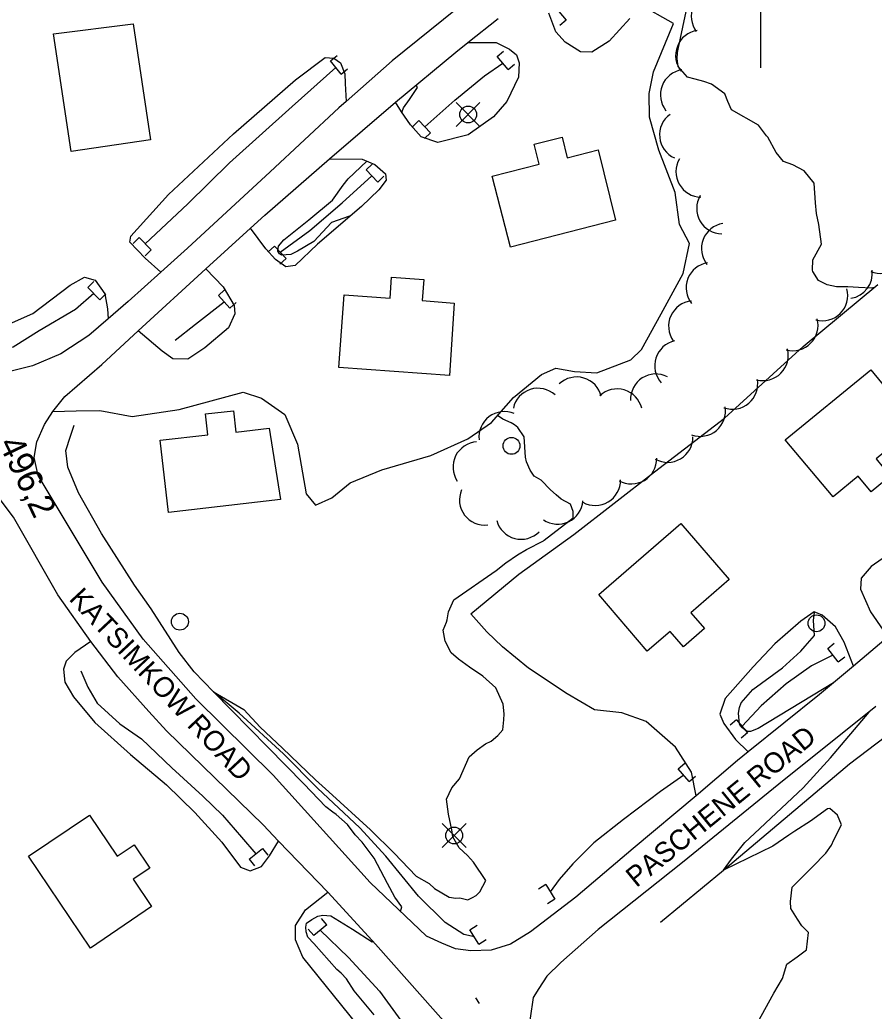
# Model space of a CAD drawing. Extents: x 642515 to 647219, y 6080136 to 6084356.
# Drawn here: x 643912.1 to 644013.5, y 6081276.2 to 6081393.9 of the extents above; entities that cross this region are included whole.
import ezdxf

# ---------------------------------------------------------------- set-up
doc = ezdxf.new("R2010")
doc.units = 0
for name, color, linetype in [('Level 19', 7, 'Continuous'), ('Level 2', 7, 'Continuous'), ('Level 21', 7, 'Continuous'), ('Level 26', 7, 'Continuous'), ('Level 3', 7, 'Continuous'), ('Level 31', 7, 'Continuous'), ('Level 36', 7, 'Continuous'), ('Level 4', 7, 'Continuous'), ('Level 44', 7, 'Continuous'), ('Level 61', 7, 'Continuous')]:
    doc.layers.add(name, color=color, linetype=linetype)

msp = doc.modelspace()

# ---------------------------------------------------------------- linework, layer by layer
at = {"layer": 'Level 19'}
for points in [[(643916.06, 6081347.4), (643918.83, 6081347.46), (643921.6, 6081347.52), (643925.47, 6081346.78), (643931.04, 6081347.63), (643938.63, 6081349.66), (643940.81, 6081348.96), (643943.55, 6081347.01), (643945.07, 6081343.49), (643946.1, 6081337.6), (643947.2, 6081336.27), (643949.15, 6081337.12), (643951.33, 6081338.92), (643955.09, 6081340.45), (643960.9, 6081342.17), (643965.28, 6081344.15), (643968.09, 6081346.07), (643970.71, 6081349.06), (643974, 6081351.78), (643975.72, 6081352.54), (643977.92, 6081352.12), (643980.59, 6081351.98), (643984.6, 6081353.53), (643985.89, 6081354.75), (643988.23, 6081358.97), (643990.82, 6081363.74), (643991.59, 6081367.3), (643990.39, 6081369.56), (643989.86, 6081373.35), (643987.92, 6081378.39), (643986.81, 6081382.3), (643986.79, 6081385.12), (643987.3, 6081387.7), (643989.67, 6081393.42), (643985.61, 6081395.7)], [(643984.51, 6081394.01), (643982.06, 6081391.31), (643979.97, 6081390.04), (643978.64, 6081390.07), (643976.83, 6081391.2), (643975.7, 6081392.42), (643974.87, 6081394.66)], [(643965.29, 6081391.15), (643968.63, 6081391.17), (643970.21, 6081390.39), (643971.06, 6081389.72), (643971.37, 6081388.77), (643971.28, 6081387.04), (643969.9, 6081384.16), (643968.32, 6081382.36), (643965.32, 6081380.23), (643961.71, 6081379.3), (643959.74, 6081379.98), (643958.48, 6081381.39), (643957.41, 6081382.93), (643956.69, 6081384.07)], [(643928.87, 6081363.93), (643926.99, 6081365.58), (643925.17, 6081367.47), (643925.29, 6081368.2), (643929.75, 6081373.12), (643937.48, 6081380.32), (643944.82, 6081386.72), (643948.35, 6081389.37), (643949.36, 6081389.32), (643950.16, 6081388.77), (643950.69, 6081387.47), (643950.73, 6081386.31), (643950.84, 6081384.16)], [(643948.88, 6081377.38), (643952.75, 6081377.32), (643954.24, 6081376.69), (643955.52, 6081375.57), (643955.57, 6081374.85), (643954.72, 6081373.7), (643952.67, 6081371.71), (643947.45, 6081367.22), (643944.8, 6081364.71), (643943.68, 6081364.55), (643942.46, 6081365.4), (643941.33, 6081366.69), (643939.5, 6081369.14)], [(643890.86, 6081369.64), (643892.28, 6081371.26), (643893.36, 6081371.97), (643894.5, 6081371.81), (643895.89, 6081370.89), (643898.71, 6081367.06), (643902.94, 6081362.07), (643906.51, 6081358.04), (643907.87, 6081356.85), (643909.07, 6081357.01), (643913.68, 6081359), (643918.08, 6081362.39), (643919.79, 6081363.31), (643921.06, 6081362.95), (643922.21, 6081361.34), (643922.53, 6081359.55), (643922.59, 6081358.38)], [(643934.2, 6081364.33), (643936.24, 6081362.17), (643937.55, 6081359.97), (643937.65, 6081358.97), (643936.88, 6081357.31), (643934.06, 6081354.95), (643932.05, 6081353.6), (643930.28, 6081353.65), (643929.01, 6081354.53), (643926.16, 6081356.96)], [(643992.38, 6081301.76), (643991.83, 6081304.59), (643989.9, 6081307.56), (643986.43, 6081310.6), (643983.54, 6081311.62), (643980.29, 6081311.97), (643977.06, 6081313.89), (643972.47, 6081316.93), (643969.4, 6081319.47), (643967.55, 6081321.24), (643965.63, 6081323.37), (643971.33, 6081328.07), (643977.87, 6081332.77), (643987.42, 6081340.22), (643995.71, 6081346.58), (644005.06, 6081355.1), (644013.93, 6081362.47)], [(644038.47, 6081339.5), (644036.79, 6081342.42), (644035, 6081344.44), (644033.52, 6081345.35), (644031.82, 6081345.56), (644028.66, 6081343.85), (644025.66, 6081340.95), (644021, 6081336.4), (644017.75, 6081332.43), (644015.33, 6081330.54), (644013.14, 6081328.98), (644011.94, 6081327.61), (644011.86, 6081326.31), (644013.05, 6081323.61), (644014.56, 6081321.45), (644015.13, 6081320.66)], [(644011.02, 6081317.18), (644009.94, 6081320.02), (644008.89, 6081321.84), (644007.31, 6081323.23), (644006.36, 6081323.61), (644004.78, 6081322.5), (644001.68, 6081319.83), (643999.12, 6081317.08), (643995.82, 6081313.31), (643995.18, 6081311.46), (643995.66, 6081310.36), (643997.03, 6081308.47), (643998.54, 6081306.98)], [(643920.55, 6081320.08), (643918.66, 6081318.79), (643917.61, 6081317.75), (643917.31, 6081316.81), (643917.45, 6081315.25), (643918.49, 6081313.51), (643921.02, 6081310.46), (643925.26, 6081306.68), (643929.51, 6081303.1), (643932.87, 6081299.78), (643936.08, 6081296.29), (643938.29, 6081293.3), (643939.44, 6081292.89), (643940.78, 6081293.38), (643941.74, 6081294.65), (643942.82, 6081296.41)], [(643952.14, 6081274.66), (643945.7, 6081282.65), (643944.84, 6081284.68), (643944.85, 6081286.41), (643946.01, 6081288.26), (643948.65, 6081290.33)]]:
    msp.add_lwpolyline(points, dxfattribs=at)
at = {"layer": 'Level 2'}
for points in [[(644013.48, 6081362.1), (644013.17, 6081362.02), (644011.63, 6081362.08), (644010.34, 6081362.16), (644009.01, 6081362.19), (644007.91, 6081362.4), (644006.87, 6081362.93), (644006.19, 6081363.98), (644006.18, 6081364.14), (644006.22, 6081365.39), (644007.22, 6081367.23), (644006.93, 6081369.58), (644006.64, 6081370.89), (644006.52, 6081372.13), (644006.36, 6081374.46), (644005.17, 6081375.95), (644003.83, 6081376.67), (644002.72, 6081377.04), (644001.84, 6081378.11), (644000.87, 6081379.93), (644000.7, 6081380.08), (643999.77, 6081381.35), (643996.54, 6081383.19), (643996.11, 6081384.17), (643995.77, 6081385.07), (643994.2, 6081386.22), (643993.29, 6081386.56), (643992.23, 6081386.81), (643991.33, 6081387.07), (643990.24, 6081388.33), (643990.13, 6081389.25), (643990.16, 6081389.98), (643990.22, 6081390.38), (643991.74, 6081397.49)], [(643957.45, 6081382.86), (643957.64, 6081383.4), (643958.37, 6081384.41), (643959.32, 6081385.84), (643959.16, 6081386.12)], [(643951.34, 6081370.56), (643951.25, 6081370.55), (643949.09, 6081369.8), (643947, 6081367.57), (643945.07, 6081366.4), (643944.29, 6081366.03), (643943.17, 6081365.95), (643942.92, 6081366.1), (643942.74, 6081366.41), (643942.81, 6081367.01), (643943.45, 6081367.74), (643946.42, 6081370.11), (643949.23, 6081372.47), (643950.48, 6081374.24), (643951.07, 6081375), (643953.3, 6081377.09)], [(643963.86, 6081289.64), (643964.34, 6081289.67), (643965.28, 6081289.45), (643965.82, 6081289.73), (643966.25, 6081289.96), (643966.7, 6081290.39), (643967.41, 6081291.73), (643965.93, 6081293.92), (643965.24, 6081294.68), (643964.25, 6081295.62), (643963.48, 6081296.9), (643963.38, 6081297.73), (643962.97, 6081299.6), (643962.73, 6081301.39), (643963.36, 6081302.72), (643964.29, 6081303.79), (643965.44, 6081306.4), (643966.39, 6081307.23), (643967.38, 6081307.94), (643968.04, 6081308.26), (643968.84, 6081308.92), (643969.44, 6081309.6), (643969.56, 6081310.78), (643969.59, 6081311.5), (643969.47, 6081312.66), (643968.61, 6081314.61), (643967.07, 6081315.96), (643965.47, 6081317.06), (643964.16, 6081317.98), (643963.31, 6081318.73), (643962.57, 6081320.13), (643962.36, 6081321.44), (643962.74, 6081322.39), (643962.84, 6081322.68), (643962.97, 6081323.61), (643963.6, 6081325.02), (643968.62, 6081328.53), (643969.77, 6081329.41), (643971.15, 6081330.39), (643972.23, 6081331.02), (643974.25, 6081332.04), (643974.32, 6081332.13), (643977.76, 6081334.77), (643977.79, 6081335.5), (643977.44, 6081336.4), (643976.36, 6081336.97), (643975.76, 6081337.49), (643975.08, 6081338.09), (643973.96, 6081339.22), (643973.16, 6081339.69), (643972.67, 6081340.42), (643972.24, 6081341.4), (643972.12, 6081341.96), (643971.96, 6081344.36), (643971.2, 6081345.48), (643970.81, 6081345.81), (643970.4, 6081346.03), (643969.44, 6081346.48), (643968.81, 6081346.9)], [(644008.66, 6081315.2), (643999.74, 6081309.77), (643998.83, 6081309.43), (643998.43, 6081309.4), (643997.8, 6081309.88), (643997.63, 6081310.03), (643997.49, 6081310.3), (643997.4, 6081311.59), (643997.51, 6081312.24), (643997.72, 6081312.82), (643999.1, 6081314.4), (644002.62, 6081316.97), (644004.78, 6081318.93), (644005.3, 6081319.53), (644006.42, 6081320.81), (644006.3, 6081322.57), (644006.42, 6081323.59)], [(643957.3, 6081288.04), (643957.43, 6081288.61), (643956.63, 6081289.77), (643955.76, 6081291.36), (643954.18, 6081294.39), (643952.73, 6081296.27), (643951.91, 6081297.14), (643951.02, 6081298.37), (643949.65, 6081299.56), (643949.27, 6081299.82), (643948.42, 6081300.49), (643945.82, 6081303.21), (643935.09, 6081314.12), (643938.69, 6081312.03), (643940.64, 6081309.94), (643943.27, 6081307.42), (643947.22, 6081303.66), (643948.77, 6081302.24), (643953.74, 6081297.74), (643956.54, 6081294.99), (643959.14, 6081292.26), (643960.68, 6081291.36), (643961.33, 6081290.8), (643963.05, 6081289.75), (643963.86, 6081289.64)], [(643999.63, 6081274.86), (644001.57, 6081278.37), (644002.61, 6081280.09), (644003.14, 6081281.82), (644004.33, 6081282.66), (644005.44, 6081283.5), (644005.7, 6081285.54), (644004.92, 6081286.37), (644004.38, 6081287.14), (644003.61, 6081288.42), (644003.56, 6081289.22), (644003.76, 6081290.93), (644006.17, 6081293.34), (644007.75, 6081294.98), (644008.41, 6081295.91), (644008.69, 6081296.57), (644009.61, 6081298.33), (644009.13, 6081299.5), (644008.23, 6081300.29), (644007.95, 6081300.23), (644005.92, 6081298.77), (644004.07, 6081297.6), (644003.34, 6081297.1), (644001.45, 6081295.81), (643995.62, 6081292.94), (643996.54, 6081294.25), (643998.13, 6081296.25), (643999.27, 6081297.29), (644005.05, 6081302.71), (644008.31, 6081306.27), (644012.88, 6081311.69), (644012.84, 6081311.73)], [(643954.17, 6081275.8), (643953.17, 6081276.98), (643951.81, 6081278.62), (643950.87, 6081280.05), (643950.26, 6081280.73), (643949.74, 6081281.18), (643947, 6081284.26), (643946.31, 6081285.02), (643946.1, 6081285.65), (643946.07, 6081286.21), (643946.15, 6081286.66), (643946.77, 6081287.1), (643947.5, 6081287.51), (643948.06, 6081287.63), (643949.03, 6081287.53), (643951.59, 6081285.97), (643953.94, 6081284.44), (643954, 6081284.5)]]:
    msp.add_lwpolyline(points, dxfattribs=at)
at = {"layer": 'Level 21'}
for points in [[(643963.8, 6081395.03), (643956.3, 6081388.98), (643950.84, 6081384.16), (643949.98, 6081383.4), (643941.83, 6081375.81), (643932, 6081366.75), (643928.87, 6081363.93), (643924.98, 6081360.44), (643922.59, 6081358.38), (643920.3, 6081356.39), (643916.98, 6081354.24), (643913.62, 6081352.81), (643911.09, 6081352.16), (643908.81, 6081351.97), (643907.47, 6081352.08), (643905.57, 6081352.84), (643903.76, 6081354.13), (643901.6, 6081356.4), (643895, 6081364.44), (643892.7, 6081367.31)], [(643977.95, 6081256.8), (643965.15, 6081271.95), (643954.31, 6081284.16), (643949.58, 6081289.36), (643948.65, 6081290.33), (643942.82, 6081296.41), (643940.98, 6081298.34), (643929.53, 6081309.49), (643927.45, 6081311.77), (643923.76, 6081315.91), (643920.55, 6081320.08), (643916.64, 6081325.61), (643911.37, 6081334.84), (643905.95, 6081342), (643897.73, 6081351.46), (643888.38, 6081362.22), (643884.41, 6081366.94), (643875.11, 6081377.99), (643870.22, 6081384.09), (643865.96, 6081389.41), (643862.09, 6081394.23)], [(643915.07, 6081345.84), (643916.06, 6081347.4), (643917.47, 6081349.18), (643921.84, 6081352.97), (643926.16, 6081356.96), (643934.2, 6081364.33), (643939.5, 6081369.14), (643941.19, 6081370.67), (643948.88, 6081377.38), (643956.69, 6081384.07), (643963.87, 6081390.02), (643965.29, 6081391.15), (643968.89, 6081394.03)], [(644015.13, 6081320.66), (644011.02, 6081317.18), (644006.99, 6081313.79), (643998.54, 6081306.98), (643997.26, 6081305.96), (643992.38, 6081301.76), (643984.89, 6081295.54), (643978.1, 6081289.77), (643972.73, 6081285.62), (643970.33, 6081284.17), (643968.04, 6081283.46), (643965.62, 6081283.38), (643963.8, 6081283.62), (643962.18, 6081284.28), (643960.36, 6081285.12), (643953.7, 6081291.49), (643942.19, 6081304.21), (643933.02, 6081313.3), (643926.76, 6081320.36), (643921.9, 6081327.12), (643914.31, 6081339.8), (643913.84, 6081341.94), (643914.16, 6081343.77), (643915.07, 6081345.84)], [(644013.67, 6081312.39), (644002.17, 6081303.15), (643990.73, 6081293.88), (643980.73, 6081285.92), (643976.32, 6081282), (643974.65, 6081280.36), (643973.7, 6081278.93), (643973.03, 6081277.86), (643972.67, 6081275.38), (643972.44, 6081272.78), (643973.27, 6081269.33), (643975.02, 6081265.99), (643980.38, 6081259.25)]]:
    msp.add_lwpolyline(points, dxfattribs=at)
at = {"layer": 'Level 26'}
for p, q in [((643975.64, 6081395.35), (643976.94, 6081393.81)), ((643976.94, 6081393.81), (643976.18, 6081393.17)), ((643968.75, 6081389.51), (643969.51, 6081390.15)), ((643949, 6081389.01), (643949.78, 6081389.63)), ((643950.24, 6081387.43), (643949, 6081389.01)), ((643970.05, 6081387.97), (643968.75, 6081389.51)), ((643950.24, 6081387.43), (643951.02, 6081388.03)), ((643970.05, 6081387.97), (643970.81, 6081388.61)), ((643959.46, 6081381.9), (643958.74, 6081381.2)), ((643959.46, 6081381.9), (643960.86, 6081380.44)), ((643960.86, 6081380.44), (643960.14, 6081379.76)), ((643953.2, 6081376.07), (643953.92, 6081376.75)), ((643954.58, 6081374.61), (643953.2, 6081376.07)), ((643954.58, 6081374.61), (643955.32, 6081375.29)), ((643926.3, 6081368.01), (643925.58, 6081367.31)), ((643926.3, 6081368.01), (643927.7, 6081366.55)), ((643927.7, 6081366.55), (643926.98, 6081365.87)), ((643942.34, 6081367.01), (643941.6, 6081366.33)), ((643942.34, 6081367.01), (643943.72, 6081365.53)), ((643943.72, 6081365.53), (643942.98, 6081364.85)), ((643920.2, 6081362.11), (643920.92, 6081362.79)), ((643921.62, 6081360.65), (643920.2, 6081362.11)), ((643935.68, 6081361.15), (643936.4, 6081361.81)), ((643921.62, 6081360.65), (643922.34, 6081361.35)), ((643937.04, 6081359.65), (643935.68, 6081361.15)), ((643937.04, 6081359.65), (643937.78, 6081360.33)), ((644007.97, 6081319.27), (644008.75, 6081319.89)), ((644009.21, 6081317.67), (644007.97, 6081319.27)), ((644009.21, 6081317.67), (644009.99, 6081318.29)), ((643997.17, 6081310.81), (643996.41, 6081310.17)), ((643997.17, 6081310.81), (643998.47, 6081309.27)), ((643998.47, 6081309.27), (643997.71, 6081308.63)), ((643990.23, 6081305), (643991.01, 6081305.64)), ((643991.53, 6081303.46), (643990.23, 6081305)), ((643991.53, 6081303.46), (643992.29, 6081304.1)), ((643939.34, 6081294.26), (643940.92, 6081295.52)), ((643940.92, 6081295.52), (643941.54, 6081294.74)), ((643939.34, 6081294.26), (643939.98, 6081293.48)), ((643974.54, 6081291.24), (643973.68, 6081290.72)), ((643974.54, 6081291.24), (643975.58, 6081289.5)), ((643975.58, 6081289.5), (643974.74, 6081288.98)), ((643948.55, 6081286.48), (643946.99, 6081285.2)), ((643948.55, 6081286.48), (643947.91, 6081287.24)), ((643965.52, 6081285.89), (643966.38, 6081286.43)), ((643946.99, 6081285.2), (643946.35, 6081285.96)), ((643966.58, 6081284.19), (643965.52, 6081285.89)), ((643966.58, 6081284.19), (643967.44, 6081284.71))]:
    msp.add_line(p, q, dxfattribs=at)
at = {"layer": 'Level 3'}
msp.add_line((643966.17, 6081277.79), (643966.62, 6081277.13), dxfattribs=at)
at = {"layer": 'Level 31'}
for points in [[(643925.57, 6081393.4), (643927.61, 6081379.63), (643918.2, 6081378.23), (643916.13, 6081392.19), (643925.57, 6081393.4)], [(643982.81, 6081370.09), (643970.33, 6081366.9), (643968.18, 6081375.3), (643973.75, 6081376.73), (643973.14, 6081379.1), (643976.45, 6081379.95), (643977.08, 6081377.5), (643980.72, 6081378.43), (643982.81, 6081370.09)], [(643963.11, 6081351.65), (643949.97, 6081352.62), (643950.6, 6081361.23), (643956.06, 6081360.82), (643956.24, 6081363.33), (643960.06, 6081363.04), (643959.87, 6081360.54), (643963.67, 6081360.25), (643963.11, 6081351.65)], [(644002.94, 6081344.02), (644013.08, 6081352.33), (644018.51, 6081345.71), (644013.72, 6081341.78), (644015.4, 6081339.72), (644013.11, 6081337.85), (644011.59, 6081339.71), (644008.61, 6081337.27), (644002.94, 6081344.02)], [(643943.06, 6081336.93), (643929.78, 6081335.4), (643928.79, 6081343.99), (643934.42, 6081344.63), (643934.14, 6081347.1), (643937.48, 6081347.48), (643937.77, 6081344.94), (643941.71, 6081345.39), (643943.06, 6081336.93)], [(643980.81, 6081325.66), (643990.56, 6081334.08), (643996.29, 6081327.44), (643991.73, 6081323.5), (643993.35, 6081321.63), (643990.85, 6081319.46), (643989.28, 6081321.29), (643986.57, 6081318.95), (643980.81, 6081325.66)], [(643920.5, 6081283.7), (643913.17, 6081294.6), (643920.4, 6081299.47), (643923.67, 6081294.61), (643925.7, 6081295.98), (643927.56, 6081293.21), (643925.56, 6081291.87), (643927.73, 6081288.64), (643920.5, 6081283.7)]]:
    msp.add_lwpolyline(points, dxfattribs=at)
at = {"layer": 'Level 36'}
for p, q in [((643966.72, 6081381.21), (643963.9, 6081384.03)), ((643963.9, 6081381.21), (643966.72, 6081384.03)), ((643965.06, 6081295.66), (643962.24, 6081298.48)), ((643962.24, 6081295.66), (643965.06, 6081298.48))]:
    msp.add_line(p, q, dxfattribs=at)
for centre in [(643965.31, 6081382.62), (643970.46, 6081343.3), (643931.12, 6081322.44), (644006.64, 6081322.25), (643963.65, 6081297.07)]:
    msp.add_circle(centre, 1, dxfattribs=at)
at = {"layer": 'Level 4'}
for points in [[(643960.16, 6081381.18), (643963.74, 6081384.32), (643967.26, 6081387.22), (643969.41, 6081388.73)], [(643949.62, 6081388.21), (643944.45, 6081383.59), (643936.99, 6081376.89), (643932.04, 6081372.01), (643927, 6081367.29)], [(643943.02, 6081366.27), (643946.52, 6081368.88), (643950.37, 6081372.16), (643953.9, 6081375.33)], [(643920.92, 6081361.37), (643918.75, 6081359.5), (643914.41, 6081356.96), (643911.35, 6081355.02), (643908.74, 6081354.45), (643907.15, 6081354.78), (643905.31, 6081356.39), (643903.03, 6081359.22), (643898.91, 6081364.42), (643894.99, 6081369.43), (643893.34, 6081370.81)], [(643930.57, 6081355.84), (643932.98, 6081357.73), (643936.36, 6081360.39)], [(643988.12, 6081286.79), (643995.62, 6081292.94), (644004.71, 6081300.64), (644010.56, 6081305.59), (644016.98, 6081310.42), (644021.17, 6081313.72), (644025.51, 6081317.65), (644031.9, 6081323.12), (644036.56, 6081326.54), (644040.8, 6081330.26), (644043.88, 6081333.09), (644047.73, 6081336.01), (644052.42, 6081339.03), (644057.35, 6081341.46), (644061.97, 6081344.31), (644065.25, 6081346.06), (644070.22, 6081347.82), (644074.16, 6081348.36), (644078.6, 6081348.6), (644083.17, 6081348.81), (644091.99, 6081347.76), (644098.29, 6081346.64), (644103.83, 6081346.3), (644110.26, 6081345.95)], [(643966.06, 6081285.03), (643964.8, 6081285.31), (643962.57, 6081286.73), (643959.42, 6081289.87), (643955.56, 6081294.61), (643952.47, 6081297.99), (643947.45, 6081302.69), (643943.39, 6081306.78), (643938.16, 6081311.59), (643935.09, 6081314.12), (643932.8, 6081316.51), (643931.04, 6081318.8), (643927.72, 6081323.98), (643925.73, 6081326.78), (643921.82, 6081332.92), (643919.09, 6081337.73), (643917.84, 6081340.79), (643917.59, 6081342.75), (643918.12, 6081344.47), (643918.56, 6081345.75)], [(644008.59, 6081318.47), (644006.05, 6081317.21), (644003.04, 6081315.08), (644000.07, 6081312.46), (643997.81, 6081310.05)], [(643919.37, 6081316.59), (643920.18, 6081314.68), (643921.31, 6081312.78), (643924, 6081310.34), (643926.58, 6081308.54), (643930.15, 6081305.11), (643933.83, 6081301.73), (643936.16, 6081299.47), (643938.42, 6081296.88), (643940.12, 6081294.88)], [(643990.89, 6081304.22), (643988.15, 6081302.3), (643983.73, 6081298.98), (643980.24, 6081296.21), (643977.74, 6081293.7), (643976.13, 6081291.86), (643975.06, 6081290.38)], [(643947.77, 6081285.84), (643951.12, 6081282.59), (643954.81, 6081278.61), (643957.34, 6081275.11), (643961.27, 6081269.92), (643964.68, 6081265.88), (643965.87, 6081263.7), (643966.49, 6081262.33), (643966.61, 6081261.08), (643966.88, 6081259.45)]]:
    msp.add_lwpolyline(points, dxfattribs=at)
at = {"layer": 'Level 44'}
for centre, start, end in [((643994.79, 6081394.25), 96.4093, 216.3873), ((643992.93, 6081389.63), 98.8815, 218.8595), ((643991.12, 6081384.96), 98.8815, 218.8595), ((643991.02, 6081380.21), 125.8501, 245.828), ((643992.97, 6081375.83), 149.4223, 269.4002), ((643995.43, 6081371.47), 149.4223, 269.4002), ((643995.99, 6081366.72), 98.7547, 218.7327), ((644014.26, 6081366.77), 246.8346, 6.8125), ((643994.17, 6081362.06), 98.7547, 218.7327), ((644010.26, 6081363.78), 279.0565, 6.8125), ((644007.34, 6081361.14), 255.1515, 15.1294), ((643992.09, 6081357.5), 95.3725, 215.3505), ((644003.82, 6081357.6), 255.1515, 15.1294), ((643990.45, 6081352.82), 102.3599, 222.3378), ((644000.29, 6081354.05), 255.1515, 15.1294), ((643978.19, 6081348.48), 13.5671, 133.545), ((643987.58, 6081348.84), 62.8296, 182.8076), ((643996.67, 6081350.65), 250.0974, 10.0753), ((643973.61, 6081347.14), 47.8734, 167.8514), ((643982.99, 6081347.06), 13.5671, 133.545), ((643992.84, 6081347.43), 250.0974, 10.0753), ((643969.6, 6081344.37), 66.7939, 186.7719), ((643988.98, 6081344.35), 240.8252, 0.8032), ((643966.52, 6081340.79), 93.7442, 213.7222), ((643984.68, 6081341.79), 240.8252, 0.8032), ((643980.39, 6081339.23), 240.8252, 0.8032), ((643967.28, 6081336.9), 156.9511, 276.9291), ((643975.94, 6081337.01), 235.636, 355.614), ((643971.6, 6081335.22), 195.2842, 315.2621)]:
    msp.add_arc(centre, 3, start, end, dxfattribs=at)
at = {"layer": 'Level 61'}
msp.add_line((644000, 6081412.16), (644000, 6081388.16), dxfattribs=at)

# ---------------------------------------------------------------- texts
at = {"layer": 'Level 21'}
for s, rotation, p in [('KATSIMKOW ROAD', 313.0974, (643917.85, 6081325.07)), ('PASCHENE ROAD', 39.2674, (643985.27, 6081290.82))]:
    msp.add_text(s, height=2.4, rotation=rotation, dxfattribs=at).set_placement(p)
at = {"layer": 'Level 3'}
msp.add_text('496,2', height=3, rotation=295.5331, dxfattribs=at).set_placement((643909.56, 6081343.58))

doc.saveas('drawing.dxf')
